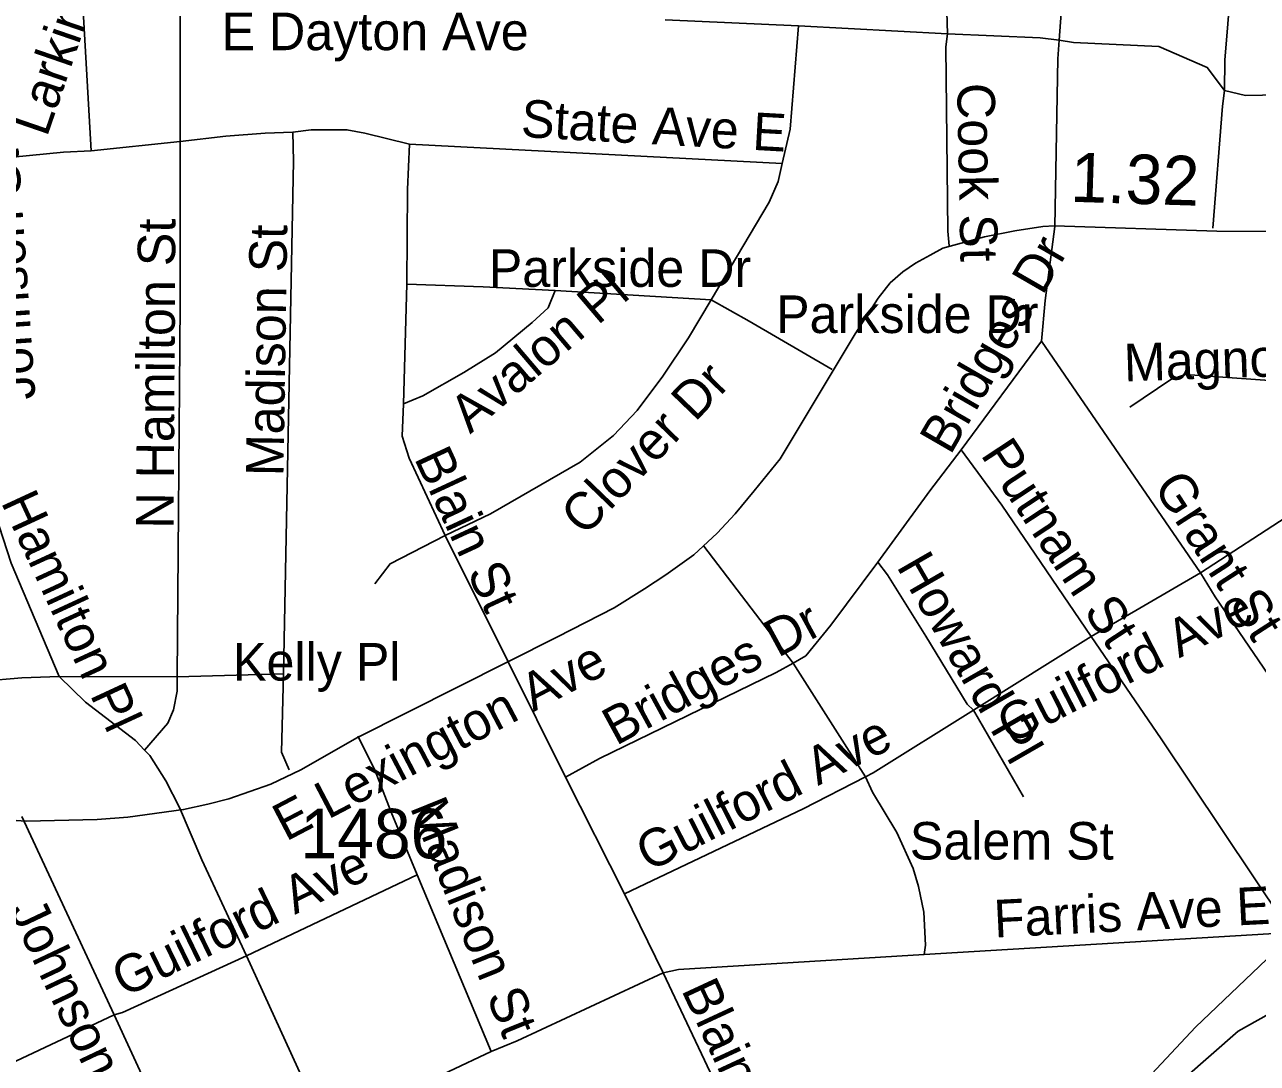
# Model space of a CAD drawing. Extents: x 1662474 to 1856135, y 779280 to 917889.
# Drawn here: x 1699415 to 1702532, y 809962 to 812588 of the extents above; entities that cross this region are included whole.
import ezdxf

# ---------------------------------------------------------------- set-up
doc = ezdxf.new("R2010")
doc.units = 0
for name, color, linetype in [('Exist Hydrographic Misc Water Feature', 7, 'Continuous'), ('Exist Road Non-System Type 51', 7, 'Continuous'), ('Exist Road Non-System Type 51 Label', 7, 'Continuous'), ('Exist Road Secondary Mileage Hundredths English Label', 7, 'Continuous'), ('Exist Road Secondary Type 51 Attributed', 7, 'Continuous'), ('Exist Road Secondary Type 51 Label', 7, 'Continuous'), ('Exist Road Secondary Type 51 Number Label', 7, 'Continuous')]:
    doc.layers.add(name, color=color, linetype=linetype)

msp = doc.modelspace()

# ---------------------------------------------------------------- linework, layer by layer
at = {"layer": 'Exist Hydrographic Misc Water Feature'}
msp.add_lwpolyline([(1704194, 810833.5), (1703927.6, 810785.4), (1703456.1, 810667.9), (1702820.3, 810500), (1702743.7, 810450.7), (1702666.8, 810371.4), (1702591.6, 810259.9), (1702375.3, 810053.6), (1702215.4, 809882.9), (1702057.4, 809698.1)], dxfattribs=at)
at = {"layer": 'Exist Road Non-System Type 51'}
for p, q in [((1701034.6, 812601), (1701372.1, 812585.5)), ((1701372.1, 812585.5), (1701749, 812564.9)), ((1699583.1, 812269.8), (1699808.4, 812292.6)), ((1700388.1, 812285.9), (1701330.9, 812237.8)), ((1700372.9, 811629.4), (1700381.6, 811932.5)), ((1701150.9, 811892.7), (1700756.9, 811916)), ((1701783.4, 811513.7), (1701986.6, 811788.4)), ((1702388.6, 811202.9), (1701986.6, 811788.4)), ((1700637.2, 810979.2), (1700478.6, 811296.6)), ((1701358.8, 810973.8), (1701132.2, 811269.9)), ((1702111.5, 811041.5), (1702388.6, 811202.9)), ((1701814.6, 810855.7), (1702111.5, 811041.5)), ((1700782.6, 810685.6), (1700637.2, 810979.2)), ((1701540.9, 810686.6), (1701358.8, 810973.8)), ((1699502.9, 810940.7), (1699800.8, 810939.4)), ((1699800.8, 810939.4), (1700069.5, 810947.2)), ((1701941.1, 810636.5), (1701814.6, 810855.7)), ((1700932.2, 810391.4), (1700782.6, 810685.6)), ((1699641.4, 810085.4), (1699407.9, 810586.1)), ((1699975.9, 810234.4), (1700407.9, 810439.4)), ((1700595, 809992.2), (1700407.9, 810439.4)), ((1701029.6, 810191.6), (1700932.2, 810391.4)), ((1701689.4, 810237.6), (1702623.5, 810293.8)), ((1700176.6, 809796.1), (1699975.9, 810234.4)), ((1699845.4, 809644.9), (1699641.4, 810085.4)), ((1700176.6, 809796.1), (1700595, 809992.2))]:
    msp.add_line(p, q, dxfattribs=at)
for points in [[(1702030.9, 812549.1), (1702044.9, 812743.2), (1702074.5, 812853.8), (1702100.4, 812955.9), (1702118.4, 813105.5), (1702131.1, 813259.2), (1702149.2, 813541.9), (1702151.4, 813771.9)], [(1701749, 812564.9), (1701746.9, 812621.2), (1701767.4, 813409.2)], [(1702449, 812422.2), (1702450.1, 812498.9), (1702465.2, 812682.9), (1702495.4, 813115.2)], [(1699583.1, 812269.8), (1699561.4, 812654), (1699555.1, 812698.9)], [(1699808.4, 812292.6), (1699808.4, 812658.8), (1699833.4, 812679)], [(1701330.9, 812237.8), (1701351.1, 812324.1), (1701372.1, 812585.5)], [(1701753.2, 812028.9), (1701749.2, 812065.9), (1701744.2, 812532), (1701749, 812564.9)], [(1701749, 812564.9), (1701982.6, 812555.1), (1702030.9, 812549.1)], [(1702019.6, 812078.2), (1702027.5, 812502.1), (1702030.9, 812549.1)], [(1702030.9, 812549.1), (1702067.4, 812543.5), (1702282.9, 812533), (1702405.6, 812480), (1702449, 812422.2)], [(1702419.6, 812074), (1702444, 812382.7), (1702449, 812422.2)], [(1702449, 812422.2), (1702502.2, 812408.9), (1702630.4, 812412.1), (1702798.1, 812410.2)], [(1699808.4, 812292.6), (1699923.6, 812306.2), (1700023.4, 812314.4), (1700092.9, 812316.8)], [(1700069.5, 810947.2), (1700094.8, 812243), (1700092.9, 812316.8)], [(1700092.9, 812316.8), (1700139.4, 812322.2), (1700229.9, 812322.6), (1700275, 812314.4), (1700388.1, 812285.9)], [(1699800.8, 810939.4), (1699808.4, 811881.9), (1699808.4, 812292.6)], [(1700381.6, 811932.5), (1700382.9, 812171.7), (1700388.1, 812285.9)], [(1699254.6, 812240.9), (1699513.4, 812266.4), (1699583.1, 812269.8)], [(1701150.9, 811892.7), (1701297.9, 812139.6), (1701320.4, 812191.9), (1701330.9, 812237.8)], [(1701986.6, 811788.4), (1701995.5, 811890.9), (1702019.6, 812078.2)], [(1700372.9, 811629.4), (1700422, 811650.4), (1700525.9, 811708.7), (1700606, 811759), (1700698.1, 811835.4), (1700738.9, 811872.7), (1700756.9, 811916)], [(1700756.9, 811916), (1700574.8, 811925.7), (1700381.6, 811932.5)], [(1700478.6, 811296.6), (1700593.4, 811351.7), (1700819.9, 811482.4), (1700903.9, 811549.4), (1700963.8, 811612.6), (1701028.9, 811699.5), (1701094.1, 811796.6), (1701150.9, 811892.7)], [(1701457.1, 811716.2), (1701247.1, 811839.1), (1701150.9, 811892.7)], [(1702209.4, 811621.2), (1702313.1, 811690.9), (1702350.4, 811703.9), (1702715.9, 811677.7), (1702752.6, 811679.2)], [(1700478.6, 811296.6), (1700387.6, 811492.7), (1700370, 811547.8), (1700372.9, 811629.4)], [(1701572.1, 811229.7), (1701703.9, 811409.7), (1701783.4, 811513.7)], [(1702111.5, 811041.5), (1701885.8, 811374), (1701783.4, 811513.7)], [(1699502.9, 810940.7), (1699381.4, 811227), (1699350.1, 811320.8), (1699317.4, 811408.7)], [(1702388.6, 811202.9), (1702621.6, 811354.6), (1702729.4, 811416)], [(1700300.5, 811174.5), (1700339.1, 811225.4), (1700478.6, 811296.6)], [(1701358.8, 810973.8), (1701390.2, 810992.4), (1701453.8, 811070.4), (1701572.1, 811229.7)], [(1701814.6, 810855.7), (1701798.1, 810870.6), (1701693.9, 811042.8), (1701596.5, 811197.1), (1701572.1, 811229.7)], [(1702677.1, 810800.5), (1702649.5, 810818.1), (1702621.1, 810855.4), (1702425.6, 811141.8), (1702388.6, 811202.9)], [(1702623.5, 810293.8), (1702599.4, 810319.7), (1702288.9, 810782.9), (1702111.5, 811041.5)], [(1700782.6, 810685.6), (1700868.8, 810732.9), (1701315.4, 810950.2), (1701358.8, 810973.8)], [(1699308.6, 810928.4), (1699408.1, 810937.5), (1699502.9, 810940.7)], [(1699718.6, 810754.6), (1699695.8, 810778.5), (1699568.8, 810875.4), (1699502.9, 810940.7)], [(1699718.6, 810754.6), (1699777.1, 810822.6), (1699791.4, 810856.4), (1699800.5, 810903.4), (1699800.8, 810939.4)], [(1700083.9, 810704.2), (1700064.9, 810748.9), (1700069.5, 810947.2)], [(1701540.9, 810686.6), (1701560.9, 810696.9), (1701814.6, 810855.7)], [(1700407.9, 810439.4), (1700341.6, 810597.1), (1700299.4, 810706.6), (1700258, 810789.5)], [(1699806.5, 810609.2), (1699772.4, 810676.9), (1699731.8, 810740.9), (1699718.6, 810754.6)], [(1700932.2, 810391.4), (1701383.6, 810605.8), (1701540.9, 810686.6)], [(1701689.4, 810237.6), (1701692.6, 810261.2), (1701688.9, 810344.4), (1701675, 810409.8), (1701661.6, 810454.9), (1701620.9, 810545.7), (1701559.2, 810648), (1701540.9, 810686.6)], [(1699975.9, 810234.4), (1699863, 810476.9), (1699806.5, 810609.2)], [(1699641.4, 810085.4), (1699663, 810090.9), (1699975.9, 810234.4)], [(1701029.6, 810191.6), (1701068.8, 810200), (1701689.4, 810237.6)], [(1700595, 809992.2), (1700660.9, 810019.4), (1701029.6, 810191.6)], [(1701228.6, 809757), (1701200.5, 809829.4), (1701029.6, 810191.6)], [(1702283.6, 809649.7), (1702291.8, 809712.9), (1702298.9, 809797.2), (1702316.4, 809868), (1702347.4, 809924.4), (1702483.4, 810043.9), (1702732.5, 810182.7)], [(1699282.6, 809910.2), (1699364, 809954.4), (1699641.4, 810085.4)]]:
    msp.add_lwpolyline(points, dxfattribs=at)
at = {"layer": 'Exist Road Secondary Type 51 Attributed'}
msp.add_lwpolyline([(1699303.1, 810582.3), (1699419.4, 810575), (1699598.3, 810578.9), (1699676.3, 810585.2), (1699816.9, 810604), (1699878.3, 810617.6), (1699931.7, 810631.5), (1700038.1, 810668.4), (1700113.4, 810704.1), (1700256.6, 810785.9), (1700762.5, 811040.5), (1700905.8, 811114.4), (1700982.8, 811162.2), (1701036.7, 811197.6), (1701107.6, 811248.4), (1701166, 811302.7), (1701211.6, 811351.7), (1701259.7, 811410.1), (1701325.7, 811491), (1701515.3, 811806.7), (1701573.5, 811896.9), (1701603.4, 811935.3), (1701635.9, 811963.5), (1701667.4, 811985.7), (1701704.5, 812005.7), (1701736.9, 812023.2), (1701842.3, 812052.1), (1701919.2, 812067.5), (1701989.7, 812077.7), (1702019.1, 812079.4), (1702429.8, 812066.6), (1702613, 812065.3)], dxfattribs=at)

# ---------------------------------------------------------------- texts
at = {"layer": 'Exist Road Non-System Type 51 Label'}
for s, rotation, p in [('Larkin St', 70.9994, (1699471.3, 812302.1)), ('Cook St', 271.1061, (1701772.9, 812440.2)), ('State Ave E', 356.8104, (1700668.7, 812304.6)), ('Johnson St', 93.9337, (1699442.8, 811642.3)), ('N Hamilton St', 89.6558, (1699791.8, 811314)), ('Madison St', 89.1203, (1700069.5, 811446.3)), ('Bridges Dr', 60.0006, (1701755.9, 811498.1)), ('Avalon Pl', 40.419, (1700541.6, 811552.2)), ('Magnolia Ct', 1.9395, (1702196, 811686.3)), ('Clover Dr', 46.107, (1700831.2, 811292.2)), ('Putnam St', 303.3806, (1701830.6, 811501.2)), ('Blain St', 294.8677, (1700399.1, 811492.6)), ('Grant St', 302.8135, (1702267.2, 811420.5)), ('Hamilton Pl', 294.8153, (1699354.2, 811381.7)), ('Howard Pl', 299.9402, (1701618.2, 811219)), ('Guilford Ave', 26.9947, (1701906.7, 810768.2)), ('Bridges Dr', 28.53, (1700910.5, 810764.4)), ('Guilford Ave', 26.9947, (1700993.2, 810445.5)), ('Madison St', 292.0088, (1700388.7, 810610.2)), ('Guilford Ave', 25.8794, (1699666.3, 810128.3)), ('Farris Ave E', 2.8641, (1701868.1, 810280.4)), ('Johnson St', 295.3333, (1699374.6, 810350.6)), ('Blain St', 294.8677, (1701074.7, 810148.3))]:
    msp.add_text(s, height=95, rotation=rotation, dxfattribs=at).set_placement(p)
for s, p in [('E Dayton Ave', (1699913, 812523.9)), ('Parkside Dr', (1700588.7, 811925.5)), ('Parkside Dr', (1701315.2, 811808.8)), ('Kelly Pl', (1699942, 810930.1)), ('Salem St', (1701653.4, 810477.6))]:
    msp.add_text(s, height=95, dxfattribs=at).set_placement(p)
at = {"layer": 'Exist Road Secondary Mileage Hundredths English Label'}
msp.add_text('1.32', height=125, rotation=358.2175, dxfattribs=at).set_placement((1702058.2, 812140.7))
at = {"layer": 'Exist Road Secondary Type 51 Label'}
msp.add_text('E Lexington Ave', height=95, rotation=27.6463, dxfattribs=at).set_placement((1700076, 810522.4))
at = {"layer": 'Exist Road Secondary Type 51 Number Label'}
msp.add_text('1486', height=125, dxfattribs=at).set_placement((1700112.3, 810480.9))

doc.saveas('drawing.dxf')
